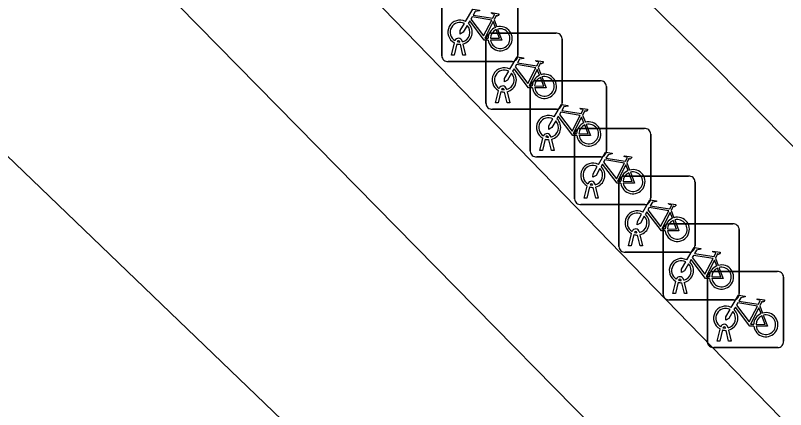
# Model space of a CAD drawing. Extents: x 161087 to 161926, y 382572 to 383873.
# Drawn here: x 161198.42 to 161208.53, y 383184.3 to 383189.48 of the extents above; entities that cross this region are included whole.
import ezdxf

# ---------------------------------------------------------------- set-up
doc = ezdxf.new("R2010")
doc.units = 0
for name, color, linetype in [('IMGEO_Berm_groen', 7, 'Continuous'), ('IMGEO_Berm_open', 7, 'Continuous'), ('IMGEO_Fietsenrek', 7, 'Continuous'), ('IMGEO_Fietspad_gesloten', 7, 'Continuous'), ('IMGEO_Rijbaan_lokaal_gesloten', 7, 'Continuous'), ('IMGEO_Voetgangersgebied_open', 7, 'Continuous')]:
    doc.layers.add(name, color=color, linetype=linetype)

msp = doc.modelspace()

# ---------------------------------------------------------------- linework, layer by layer
at = {"layer": 'IMGEO_Berm_groen'}
msp.add_lwpolyline([(161200.711, 383192.181), (161199.363, 383190.86), (161200.036, 383190.14), (161210.171, 383179.825), (161223.029, 383166.656), (161229.915, 383159.599), (161231.254, 383160.721)], close=True, dxfattribs=at)
at = {"layer": 'IMGEO_Berm_open'}
msp.add_lwpolyline([(161220.989, 383174.98), (161211.773, 383184.561), (161207.62, 383188.777), (161203.449, 383192.876), (161202.392, 383193.868), (161200.711, 383192.181), (161231.254, 383160.721), (161231.319, 383160.775), (161233.197, 383162.349)], close=True, dxfattribs=at)
at = {"layer": 'IMGEO_Fietsenrek'}
for p, q in [((161204.016, 383188.945), (161204.016, 383189.786)), ((161204.016, 383189.786), (161204.016, 383188.945)), ((161205.016, 383189.795), (161205.016, 383188.954)), ((161205.016, 383188.954), (161205.016, 383189.795)), ((161204.703, 383189.419), (161204.739, 383189.324)), ((161204.672, 383189.243), (161205.513, 383189.243)), ((161205.513, 383189.243), (161204.672, 383189.243)), ((161204.254, 383189.126), (161204.253, 383189.13)), ((161204.285, 383189.137), (161204.286, 383189.13)), ((161204.597, 383188.318), (161204.597, 383189.159)), ((161204.597, 383189.159), (161204.597, 383188.318)), ((161205.597, 383189.168), (161205.597, 383188.327)), ((161205.597, 383188.327), (161205.597, 383189.168)), ((161204.143, 383188.954), (161204.182, 383189.114)), ((161204.212, 383189.102), (161204.177, 383188.954)), ((161204.295, 383188.954), (161204.261, 383189.096)), ((161204.293, 383189.1), (161204.328, 383188.954)), ((161204.177, 383188.954), (161204.143, 383188.954)), ((161204.328, 383188.954), (161204.295, 383188.954)), ((161204.941, 383188.87), (161204.1, 383188.87)), ((161204.1, 383188.87), (161204.941, 383188.87)), ((161205.284, 383188.792), (161205.32, 383188.697)), ((161205.254, 383188.617), (161206.095, 383188.617)), ((161206.095, 383188.617), (161205.254, 383188.617)), ((161204.866, 383188.51), (161204.867, 383188.503)), ((161205.179, 383187.692), (161205.179, 383188.533)), ((161205.179, 383188.533), (161205.179, 383187.692)), ((161206.179, 383188.542), (161206.179, 383187.701)), ((161206.179, 383187.701), (161206.179, 383188.542)), ((161204.724, 383188.327), (161204.763, 383188.487)), ((161204.793, 383188.475), (161204.758, 383188.327)), ((161204.835, 383188.499), (161204.834, 383188.503)), ((161204.876, 383188.327), (161204.842, 383188.469)), ((161204.874, 383188.473), (161204.909, 383188.327)), ((161204.758, 383188.327), (161204.724, 383188.327)), ((161204.909, 383188.327), (161204.876, 383188.327)), ((161205.522, 383188.243), (161204.681, 383188.243)), ((161204.681, 383188.243), (161205.522, 383188.243)), ((161205.866, 383188.166), (161205.902, 383188.071)), ((161205.76, 383187.065), (161205.76, 383187.906)), ((161205.76, 383187.906), (161205.76, 383187.065)), ((161205.835, 383187.99), (161206.676, 383187.99)), ((161206.676, 383187.99), (161205.835, 383187.99)), ((161206.76, 383187.915), (161206.76, 383187.074)), ((161206.76, 383187.074), (161206.76, 383187.915)), ((161205.306, 383187.701), (161205.345, 383187.861)), ((161205.375, 383187.849), (161205.34, 383187.701)), ((161205.417, 383187.873), (161205.416, 383187.877)), ((161205.458, 383187.701), (161205.424, 383187.843)), ((161205.448, 383187.884), (161205.449, 383187.877)), ((161205.456, 383187.847), (161205.491, 383187.701)), ((161205.34, 383187.701), (161205.306, 383187.701)), ((161205.491, 383187.701), (161205.458, 383187.701)), ((161206.104, 383187.617), (161205.263, 383187.617)), ((161205.263, 383187.617), (161206.104, 383187.617)), ((161206.447, 383187.539), (161206.483, 383187.444)), ((161206.417, 383187.364), (161207.258, 383187.364)), ((161207.258, 383187.364), (161206.417, 383187.364)), ((161205.887, 383187.074), (161205.926, 383187.234)), ((161205.956, 383187.222), (161205.921, 383187.074)), ((161205.998, 383187.246), (161205.997, 383187.25)), ((161206.039, 383187.074), (161206.005, 383187.216)), ((161206.029, 383187.257), (161206.03, 383187.25)), ((161206.037, 383187.22), (161206.072, 383187.074)), ((161206.342, 383186.439), (161206.342, 383187.28)), ((161206.342, 383187.28), (161206.342, 383186.439)), ((161207.342, 383187.289), (161207.342, 383186.448)), ((161207.342, 383186.448), (161207.342, 383187.289)), ((161205.921, 383187.074), (161205.887, 383187.074)), ((161206.072, 383187.074), (161206.039, 383187.074)), ((161206.685, 383186.99), (161205.844, 383186.99)), ((161205.844, 383186.99), (161206.685, 383186.99)), ((161207.029, 383186.913), (161207.065, 383186.818)), ((161206.998, 383186.737), (161207.839, 383186.737)), ((161207.839, 383186.737), (161206.998, 383186.737)), ((161206.469, 383186.448), (161206.508, 383186.608)), ((161206.538, 383186.596), (161206.503, 383186.448)), ((161206.58, 383186.62), (161206.579, 383186.624)), ((161206.621, 383186.448), (161206.587, 383186.59)), ((161206.611, 383186.631), (161206.612, 383186.624)), ((161206.619, 383186.594), (161206.654, 383186.448)), ((161206.923, 383185.812), (161206.923, 383186.653)), ((161206.923, 383186.653), (161206.923, 383185.812)), ((161207.923, 383186.662), (161207.923, 383185.821)), ((161207.923, 383185.821), (161207.923, 383186.662)), ((161206.503, 383186.448), (161206.469, 383186.448)), ((161206.654, 383186.448), (161206.621, 383186.448)), ((161207.267, 383186.364), (161206.426, 383186.364)), ((161206.426, 383186.364), (161207.267, 383186.364)), ((161207.61, 383186.286), (161207.646, 383186.191)), ((161207.58, 383186.111), (161208.421, 383186.111)), ((161208.421, 383186.111), (161207.58, 383186.111)), ((161207.05, 383185.821), (161207.089, 383185.981)), ((161207.161, 383185.993), (161207.16, 383185.997)), ((161207.192, 383186.004), (161207.193, 383185.997)), ((161207.505, 383185.186), (161207.505, 383186.027)), ((161207.505, 383186.027), (161207.505, 383185.186)), ((161208.505, 383186.036), (161208.505, 383185.195)), ((161208.505, 383185.195), (161208.505, 383186.036)), ((161207.119, 383185.969), (161207.084, 383185.821)), ((161207.202, 383185.821), (161207.168, 383185.963)), ((161207.2, 383185.967), (161207.235, 383185.821)), ((161207.084, 383185.821), (161207.05, 383185.821)), ((161207.235, 383185.821), (161207.202, 383185.821)), ((161207.848, 383185.737), (161207.007, 383185.737)), ((161207.007, 383185.737), (161207.848, 383185.737)), ((161208.192, 383185.66), (161208.228, 383185.565)), ((161207.774, 383185.378), (161207.775, 383185.371)), ((161207.632, 383185.195), (161207.671, 383185.355)), ((161207.701, 383185.343), (161207.666, 383185.195)), ((161207.743, 383185.367), (161207.742, 383185.371)), ((161207.784, 383185.195), (161207.75, 383185.337)), ((161207.782, 383185.341), (161207.817, 383185.195)), ((161207.666, 383185.195), (161207.632, 383185.195)), ((161207.817, 383185.195), (161207.784, 383185.195)), ((161208.43, 383185.111), (161207.589, 383185.111)), ((161207.589, 383185.111), (161208.43, 383185.111))]:
    msp.add_line(p, q, dxfattribs=at)
for points in [[(161204.329, 383189.396), (161204.424, 383189.56), (161204.51, 383189.546), (161204.512, 383189.537), (161204.456, 383189.526), (161204.429, 383189.481), (161204.685, 383189.44)], [(161204.672, 383189.415), (161204.415, 383189.456), (161204.398, 383189.427), (161204.565, 383189.207), (161204.672, 383189.415)], [(161204.685, 383189.44), (161204.71, 383189.489), (161204.704, 383189.493), (161204.681, 383189.497), (161204.669, 383189.504), (161204.668, 383189.507), (161204.67, 383189.512), (161204.765, 383189.497), (161204.767, 383189.487), (161204.757, 383189.474), (161204.745, 383189.468), (161204.731, 383189.474), (161204.703, 383189.419)], [(161204.35, 383189.344), (161204.298, 383189.254), (161204.258, 383189.229), (161204.259, 383189.276), (161204.314, 383189.37)], [(161204.625, 383189.152), (161204.575, 383189.152), (161204.384, 383189.403), (161204.365, 383189.371)], [(161204.72, 383189.317), (161204.69, 383189.394), (161204.581, 383189.176), (161204.624, 383189.176)], [(161204.654, 383189.176), (161204.774, 383189.175), (161204.73, 383189.289)], [(161204.75, 383189.296), (161204.805, 383189.151), (161204.655, 383189.151)], [(161204.91, 383188.769), (161205.005, 383188.933), (161205.091, 383188.919), (161205.093, 383188.91), (161205.037, 383188.899), (161205.01, 383188.854), (161205.266, 383188.813)], [(161205.253, 383188.788), (161204.996, 383188.829), (161204.979, 383188.8), (161205.146, 383188.58), (161205.253, 383188.788)], [(161205.266, 383188.813), (161205.291, 383188.862), (161205.285, 383188.866), (161205.262, 383188.87), (161205.25, 383188.877), (161205.249, 383188.88), (161205.251, 383188.885), (161205.346, 383188.87), (161205.348, 383188.86), (161205.338, 383188.847), (161205.326, 383188.841), (161205.312, 383188.847), (161205.284, 383188.792)], [(161204.931, 383188.717), (161204.879, 383188.627), (161204.839, 383188.602), (161204.84, 383188.649), (161204.895, 383188.743)], [(161205.206, 383188.525), (161205.156, 383188.525), (161204.965, 383188.776), (161204.946, 383188.744)], [(161205.301, 383188.69), (161205.271, 383188.767), (161205.162, 383188.549), (161205.205, 383188.549)], [(161205.235, 383188.549), (161205.355, 383188.548), (161205.311, 383188.662)], [(161205.331, 383188.669), (161205.386, 383188.524), (161205.236, 383188.524)], [(161205.492, 383188.143), (161205.587, 383188.307), (161205.673, 383188.293), (161205.675, 383188.284), (161205.619, 383188.273), (161205.592, 383188.228), (161205.848, 383188.187)], [(161205.848, 383188.187), (161205.873, 383188.236), (161205.867, 383188.24), (161205.844, 383188.244), (161205.832, 383188.251), (161205.831, 383188.254), (161205.833, 383188.259), (161205.928, 383188.244), (161205.93, 383188.234), (161205.92, 383188.221), (161205.908, 383188.215), (161205.894, 383188.221), (161205.866, 383188.166)], [(161205.513, 383188.091), (161205.461, 383188.001), (161205.421, 383187.976), (161205.422, 383188.023), (161205.477, 383188.117)], [(161205.788, 383187.899), (161205.738, 383187.899), (161205.547, 383188.15), (161205.528, 383188.118)], [(161205.835, 383188.162), (161205.578, 383188.203), (161205.561, 383188.174), (161205.728, 383187.954), (161205.835, 383188.162)], [(161205.883, 383188.064), (161205.853, 383188.141), (161205.744, 383187.923), (161205.787, 383187.923)], [(161205.817, 383187.923), (161205.937, 383187.922), (161205.893, 383188.036)], [(161205.913, 383188.043), (161205.968, 383187.898), (161205.818, 383187.898)], [(161206.073, 383187.516), (161206.168, 383187.68), (161206.254, 383187.666), (161206.256, 383187.657), (161206.2, 383187.646), (161206.173, 383187.601), (161206.429, 383187.56)], [(161206.429, 383187.56), (161206.454, 383187.609), (161206.448, 383187.613), (161206.425, 383187.617), (161206.413, 383187.624), (161206.412, 383187.627), (161206.414, 383187.632), (161206.509, 383187.617), (161206.511, 383187.607), (161206.501, 383187.594), (161206.489, 383187.588), (161206.475, 383187.594), (161206.447, 383187.539)], [(161206.369, 383187.272), (161206.319, 383187.272), (161206.128, 383187.523), (161206.109, 383187.491)], [(161206.416, 383187.535), (161206.159, 383187.576), (161206.142, 383187.547), (161206.309, 383187.327), (161206.416, 383187.535)], [(161206.464, 383187.437), (161206.434, 383187.514), (161206.325, 383187.296), (161206.368, 383187.296)], [(161206.094, 383187.464), (161206.042, 383187.374), (161206.002, 383187.349), (161206.003, 383187.396), (161206.058, 383187.49)], [(161206.398, 383187.296), (161206.518, 383187.295), (161206.474, 383187.409)], [(161206.494, 383187.416), (161206.549, 383187.271), (161206.399, 383187.271)], [(161206.655, 383186.89), (161206.75, 383187.054), (161206.836, 383187.04), (161206.838, 383187.031), (161206.782, 383187.02), (161206.755, 383186.975), (161207.011, 383186.934)], [(161207.011, 383186.934), (161207.036, 383186.983), (161207.03, 383186.987), (161207.007, 383186.991), (161206.995, 383186.998), (161206.994, 383187.001), (161206.996, 383187.006), (161207.091, 383186.991), (161207.093, 383186.981), (161207.083, 383186.968), (161207.071, 383186.962), (161207.057, 383186.968), (161207.029, 383186.913)], [(161206.951, 383186.646), (161206.901, 383186.646), (161206.71, 383186.897), (161206.691, 383186.865)], [(161206.998, 383186.909), (161206.741, 383186.95), (161206.724, 383186.921), (161206.891, 383186.701), (161206.998, 383186.909)], [(161206.676, 383186.838), (161206.624, 383186.748), (161206.584, 383186.723), (161206.585, 383186.77), (161206.64, 383186.864)], [(161207.046, 383186.811), (161207.016, 383186.888), (161206.907, 383186.67), (161206.95, 383186.67)], [(161206.98, 383186.67), (161207.1, 383186.669), (161207.056, 383186.783)], [(161207.076, 383186.79), (161207.131, 383186.645), (161206.981, 383186.645)], [(161207.236, 383186.263), (161207.331, 383186.427), (161207.417, 383186.413), (161207.419, 383186.404), (161207.363, 383186.393), (161207.336, 383186.348), (161207.592, 383186.307)], [(161207.579, 383186.282), (161207.322, 383186.323), (161207.305, 383186.294), (161207.472, 383186.074), (161207.579, 383186.282)], [(161207.592, 383186.307), (161207.617, 383186.356), (161207.611, 383186.36), (161207.588, 383186.364), (161207.576, 383186.371), (161207.575, 383186.374), (161207.577, 383186.379), (161207.672, 383186.364), (161207.674, 383186.354), (161207.664, 383186.341), (161207.652, 383186.335), (161207.638, 383186.341), (161207.61, 383186.286)], [(161207.257, 383186.211), (161207.205, 383186.121), (161207.165, 383186.096), (161207.166, 383186.143), (161207.221, 383186.237)], [(161207.532, 383186.019), (161207.482, 383186.019), (161207.291, 383186.27), (161207.272, 383186.238)], [(161207.627, 383186.184), (161207.597, 383186.261), (161207.488, 383186.043), (161207.531, 383186.043)], [(161207.561, 383186.043), (161207.681, 383186.042), (161207.637, 383186.156)], [(161207.657, 383186.163), (161207.712, 383186.018), (161207.562, 383186.018)], [(161207.818, 383185.637), (161207.913, 383185.801), (161207.999, 383185.787), (161208.001, 383185.778), (161207.945, 383185.767), (161207.918, 383185.722), (161208.174, 383185.681)], [(161208.161, 383185.656), (161207.904, 383185.697), (161207.887, 383185.668), (161208.054, 383185.448), (161208.161, 383185.656)], [(161208.174, 383185.681), (161208.199, 383185.73), (161208.193, 383185.734), (161208.17, 383185.738), (161208.158, 383185.745), (161208.157, 383185.748), (161208.159, 383185.753), (161208.254, 383185.738), (161208.256, 383185.728), (161208.246, 383185.715), (161208.234, 383185.709), (161208.22, 383185.715), (161208.192, 383185.66)], [(161207.839, 383185.585), (161207.787, 383185.495), (161207.747, 383185.47), (161207.748, 383185.517), (161207.803, 383185.611)], [(161208.114, 383185.393), (161208.064, 383185.393), (161207.873, 383185.644), (161207.854, 383185.612)], [(161208.209, 383185.558), (161208.179, 383185.635), (161208.07, 383185.417), (161208.113, 383185.417)], [(161208.143, 383185.417), (161208.263, 383185.416), (161208.219, 383185.53)], [(161208.239, 383185.537), (161208.294, 383185.392), (161208.144, 383185.392)]]:
    msp.add_lwpolyline(points, dxfattribs=at)
for centre, radius, start, end in [((161204.256, 383189.255), 0.159, 62.6766, 242.1369), ((161204.256, 383189.255), 0.129, 63.3192, 238.903), ((161204.256, 383189.255), 0.129, 283.6043, 43.4302), ((161204.256, 383189.255), 0.159, 283.5766, 46.6042), ((161204.783, 383189.171), 0.159, 187.0065, 105.7708), ((161204.675, 383189.165), 0.0779, 92.4484, 184.2845), ((161204.675, 383189.165), 0.0779, 92.4484, 184.2845), ((161204.783, 383189.171), 0.159, 113.3408, 178.3217), ((161204.783, 383189.171), 0.129, 113.923, 177.9556), ((161204.783, 383189.171), 0.129, 188.6715, 104.5883), ((161205.519, 383189.165), 0.0779, 2.4484, 94.2845), ((161205.519, 383189.165), 0.0779, 2.4484, 94.2845), ((161204.236, 383189.126), 0.0499, 12.8025, 158.6934), ((161204.236, 383189.126), 0.0174, 12.8025, 163.4502), ((161204.256, 383189.255), 0.129, 253.415, 269.0204), ((161204.256, 383189.255), 0.159, 253.9967, 271.7867), ((161204.094, 383188.948), 0.0779, 182.4484, 274.2845), ((161204.094, 383188.948), 0.0779, 182.4484, 274.2845), ((161204.938, 383188.948), 0.0779, 272.4484, 4.2845), ((161204.938, 383188.948), 0.0779, 272.4484, 4.2845), ((161204.837, 383188.628), 0.159, 62.6766, 242.1369), ((161204.837, 383188.628), 0.129, 63.3192, 238.903), ((161204.837, 383188.628), 0.129, 283.6043, 43.4302), ((161204.837, 383188.628), 0.159, 283.5766, 46.6042), ((161205.257, 383188.539), 0.0779, 92.4484, 184.2845), ((161205.257, 383188.539), 0.0779, 92.4484, 184.2845), ((161205.364, 383188.544), 0.159, 113.3408, 178.3217), ((161205.364, 383188.544), 0.159, 187.0065, 105.7708), ((161205.364, 383188.544), 0.129, 113.923, 177.9556), ((161205.364, 383188.544), 0.129, 188.6715, 104.5883), ((161206.101, 383188.539), 0.0779, 2.4484, 94.2845), ((161206.101, 383188.539), 0.0779, 2.4484, 94.2845), ((161204.817, 383188.499), 0.0499, 12.8025, 158.6934), ((161204.817, 383188.499), 0.0174, 12.8025, 163.4502), ((161204.837, 383188.628), 0.159, 253.9967, 271.7867), ((161204.837, 383188.628), 0.129, 253.415, 269.0204), ((161204.675, 383188.321), 0.0779, 182.4484, 274.2845), ((161204.675, 383188.321), 0.0779, 182.4484, 274.2845), ((161205.519, 383188.321), 0.0779, 272.4484, 4.2845), ((161205.519, 383188.321), 0.0779, 272.4484, 4.2845), ((161205.419, 383188.002), 0.159, 62.6766, 242.1369), ((161205.419, 383188.002), 0.129, 63.3192, 238.903), ((161205.419, 383188.002), 0.159, 283.5766, 46.6042), ((161205.419, 383188.002), 0.129, 283.6043, 43.4302), ((161205.946, 383187.918), 0.159, 113.3408, 178.3217), ((161205.946, 383187.918), 0.159, 187.0065, 105.7708), ((161205.946, 383187.918), 0.129, 113.923, 177.9556), ((161205.946, 383187.918), 0.129, 188.6715, 104.5883), ((161205.399, 383187.873), 0.0499, 12.8025, 158.6934), ((161205.838, 383187.912), 0.0779, 92.4484, 184.2845), ((161205.838, 383187.912), 0.0779, 92.4484, 184.2845), ((161206.682, 383187.912), 0.0779, 2.4484, 94.2845), ((161206.682, 383187.912), 0.0779, 2.4484, 94.2845), ((161205.419, 383188.002), 0.159, 253.9967, 271.7867), ((161205.399, 383187.873), 0.0174, 12.8025, 163.4502), ((161205.419, 383188.002), 0.129, 253.415, 269.0204), ((161206.101, 383187.695), 0.0779, 272.4484, 4.2845), ((161206.101, 383187.695), 0.0779, 272.4484, 4.2845), ((161205.257, 383187.695), 0.0779, 182.4484, 274.2845), ((161205.257, 383187.695), 0.0779, 182.4484, 274.2845), ((161206, 383187.375), 0.159, 62.6766, 242.1369), ((161206, 383187.375), 0.129, 63.3192, 238.903), ((161206, 383187.375), 0.129, 283.6043, 43.4302), ((161206, 383187.375), 0.159, 283.5766, 46.6042), ((161206.527, 383187.291), 0.159, 113.3408, 178.3217), ((161206.527, 383187.291), 0.159, 187.0065, 105.7708), ((161206.527, 383187.291), 0.129, 113.923, 177.9556), ((161206.527, 383187.291), 0.129, 188.6715, 104.5883), ((161205.98, 383187.246), 0.0499, 12.8025, 158.6934), ((161206.42, 383187.286), 0.0779, 92.4484, 184.2845), ((161206.42, 383187.286), 0.0779, 92.4484, 184.2845), ((161207.264, 383187.286), 0.0779, 2.4484, 94.2845), ((161207.264, 383187.286), 0.0779, 2.4484, 94.2845), ((161206, 383187.375), 0.159, 253.9967, 271.7867), ((161205.98, 383187.246), 0.0174, 12.8025, 163.4502), ((161206, 383187.375), 0.129, 253.415, 269.0204), ((161205.838, 383187.068), 0.0779, 182.4484, 274.2845), ((161205.838, 383187.068), 0.0779, 182.4484, 274.2845), ((161206.682, 383187.068), 0.0779, 272.4484, 4.2845), ((161206.682, 383187.068), 0.0779, 272.4484, 4.2845), ((161206.582, 383186.749), 0.159, 62.6766, 242.1369), ((161206.582, 383186.749), 0.129, 63.3192, 238.903), ((161206.582, 383186.749), 0.129, 283.6043, 43.4302), ((161206.582, 383186.749), 0.159, 283.5766, 46.6042), ((161207.109, 383186.665), 0.159, 113.3408, 178.3217), ((161207.109, 383186.665), 0.159, 187.0065, 105.7708), ((161207.109, 383186.665), 0.129, 188.6715, 104.5883), ((161207.001, 383186.659), 0.0779, 92.4484, 184.2845), ((161207.001, 383186.659), 0.0779, 92.4484, 184.2845), ((161207.109, 383186.665), 0.129, 113.923, 177.9556), ((161207.845, 383186.659), 0.0779, 2.4484, 94.2845), ((161207.845, 383186.659), 0.0779, 2.4484, 94.2845), ((161206.562, 383186.62), 0.0499, 12.8025, 158.6934), ((161206.582, 383186.749), 0.159, 253.9967, 271.7867), ((161206.562, 383186.62), 0.0174, 12.8025, 163.4502), ((161206.582, 383186.749), 0.129, 253.415, 269.0204), ((161206.42, 383186.442), 0.0779, 182.4484, 274.2845), ((161206.42, 383186.442), 0.0779, 182.4484, 274.2845), ((161207.264, 383186.442), 0.0779, 272.4484, 4.2845), ((161207.264, 383186.442), 0.0779, 272.4484, 4.2845), ((161207.163, 383186.122), 0.159, 62.6766, 242.1369), ((161207.163, 383186.122), 0.129, 63.3192, 238.903), ((161207.163, 383186.122), 0.129, 283.6043, 43.4302), ((161207.163, 383186.122), 0.159, 283.5766, 46.6042), ((161207.69, 383186.038), 0.159, 113.3408, 178.3217), ((161207.69, 383186.038), 0.159, 187.0065, 105.7708), ((161207.583, 383186.033), 0.0779, 92.4484, 184.2845), ((161207.583, 383186.033), 0.0779, 92.4484, 184.2845), ((161207.69, 383186.038), 0.129, 113.923, 177.9556), ((161207.69, 383186.038), 0.129, 188.6715, 104.5883), ((161208.427, 383186.033), 0.0779, 2.4484, 94.2845), ((161208.427, 383186.033), 0.0779, 2.4484, 94.2845), ((161207.143, 383185.993), 0.0499, 12.8025, 158.6934), ((161207.143, 383185.993), 0.0174, 12.8025, 163.4502), ((161207.163, 383186.122), 0.129, 253.415, 269.0204), ((161207.163, 383186.122), 0.159, 253.9967, 271.7867), ((161207.001, 383185.815), 0.0779, 182.4484, 274.2845), ((161207.001, 383185.815), 0.0779, 182.4484, 274.2845), ((161207.845, 383185.815), 0.0779, 272.4484, 4.2845), ((161207.845, 383185.815), 0.0779, 272.4484, 4.2845), ((161207.745, 383185.496), 0.159, 62.6766, 242.1369), ((161207.745, 383185.496), 0.129, 63.3192, 238.903), ((161207.745, 383185.496), 0.129, 283.6043, 43.4302), ((161207.745, 383185.496), 0.159, 283.5766, 46.6042), ((161208.272, 383185.412), 0.159, 113.3408, 178.3217), ((161208.272, 383185.412), 0.159, 187.0065, 105.7708), ((161208.272, 383185.412), 0.129, 113.923, 177.9556), ((161208.272, 383185.412), 0.129, 188.6715, 104.5883), ((161207.725, 383185.367), 0.0499, 12.8025, 158.6934), ((161207.725, 383185.367), 0.0174, 12.8025, 163.4502), ((161207.745, 383185.496), 0.159, 253.9967, 271.7867), ((161207.745, 383185.496), 0.129, 253.415, 269.0204), ((161207.583, 383185.189), 0.0779, 182.4484, 274.2845), ((161207.583, 383185.189), 0.0779, 182.4484, 274.2845), ((161208.427, 383185.189), 0.0779, 272.4484, 4.2845), ((161208.427, 383185.189), 0.0779, 272.4484, 4.2845)]:
    msp.add_arc(centre, radius, start, end, dxfattribs=at)
at = {"layer": 'IMGEO_Fietspad_gesloten'}
msp.add_lwpolyline([(161172.013, 383222.368), (161193.612, 383202.105), (161198.375, 383197.637), (161202.392, 383193.868), (161203.449, 383192.876), (161207.62, 383188.777), (161211.773, 383184.561), (161220.989, 383174.98), (161233.197, 383162.349), (161234.788, 383163.737), (161222.243, 383176.723), (161213.179, 383186.09)], dxfattribs=at)
msp.add_arc((160992.639, 382974.844), 305.389, 43.76694, 46.20815, dxfattribs=at)
at = {"layer": 'IMGEO_Rijbaan_lokaal_gesloten'}
for points in [[(161154.548, 383225.576), (161167.308, 383217.444), (161228.606, 383158.489)], [(161228.606, 383158.489), (161229.915, 383159.599), (161223.029, 383166.656), (161210.171, 383179.825), (161200.036, 383190.14), (161199.363, 383190.86), (161190.928, 383199.427), (161186.373, 383204.079), (161181.091, 383209.414), (161179.027, 383211.624), (161175.434, 383215.451), (161170.46, 383220.713)]]:
    msp.add_lwpolyline(points, dxfattribs=at)
at = {"layer": 'IMGEO_Voetgangersgebied_open'}
msp.add_arc((160992.639, 382974.844), 305.389, 43.76694, 46.20815, dxfattribs=at)

doc.saveas('drawing.dxf')
